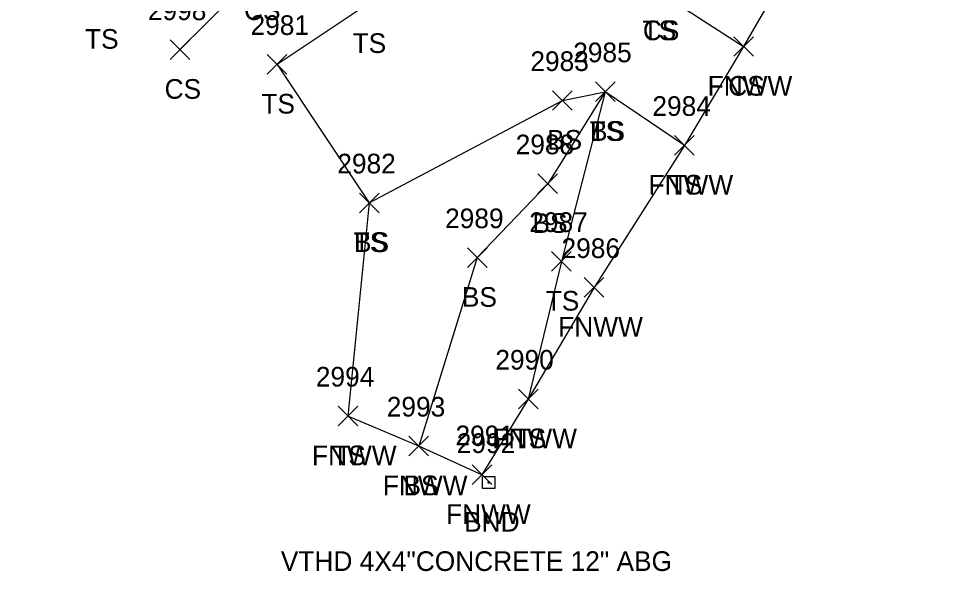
# Model space of a CAD drawing. Extents: x 1483143 to 1488182, y 802902 to 807581.
# Drawn here: x 1487074.6 to 1487170.1, y 804828.6 to 804884.8 of the extents above; entities that cross this region are included whole.
import ezdxf

# ---------------------------------------------------------------- set-up
doc = ezdxf.new("R2010")
doc.units = 0
for name, color, linetype in [('L_A', 7, 'Continuous'), ('L_I', 7, 'Continuous'), ('L_TIC', 7, 'Continuous'), ('LELB', 7, 'Continuous'), ('LFNC', 7, 'Continuous'), ('M_A', 7, 'Continuous'), ('M_C', 7, 'Continuous'), ('M_I', 7, 'Continuous'), ('MHBP', 7, 'Continuous')]:
    doc.layers.add(name, color=color, linetype=linetype)

msp = doc.modelspace()

# ---------------------------------------------------------------- linework, layer by layer
at = {"layer": 'L_TIC'}
for points in [[(1487090.018, 804880.702), (1487092.018, 804882.702)], [(1487092.018, 804880.702), (1487090.018, 804882.702)], [(1487147.361, 804881.02), (1487149.361, 804883.02)], [(1487149.361, 804881.02), (1487147.361, 804883.02)], [(1487147.361, 804881.02), (1487149.361, 804883.02)], [(1487149.361, 804881.02), (1487147.361, 804883.02)], [(1487099.895, 804879.194), (1487101.895, 804881.194)], [(1487101.895, 804879.194), (1487099.895, 804881.194)], [(1487133.291, 804876.416), (1487135.291, 804878.416)], [(1487135.291, 804876.416), (1487133.291, 804878.416)], [(1487133.291, 804876.416), (1487135.291, 804878.416)], [(1487135.291, 804876.416), (1487133.291, 804878.416)], [(1487128.93, 804875.525), (1487130.93, 804877.525)], [(1487130.93, 804875.525), (1487128.93, 804877.525)], [(1487141.345, 804870.958), (1487143.345, 804872.958)], [(1487143.345, 804870.958), (1487141.345, 804872.958)], [(1487141.345, 804870.958), (1487143.345, 804872.958)], [(1487143.345, 804870.958), (1487141.345, 804872.958)], [(1487127.438, 804867.053), (1487129.438, 804869.053)], [(1487129.438, 804867.053), (1487127.438, 804869.053)], [(1487109.288, 804865.107), (1487111.288, 804867.107)], [(1487111.288, 804865.107), (1487109.288, 804867.107)], [(1487109.288, 804865.107), (1487111.288, 804867.107)], [(1487111.288, 804865.107), (1487109.288, 804867.107)], [(1487120.263, 804859.535), (1487122.263, 804861.535)], [(1487122.263, 804859.535), (1487120.263, 804861.535)], [(1487128.823, 804859.146), (1487130.823, 804861.146)], [(1487130.823, 804859.146), (1487128.823, 804861.146)], [(1487132.158, 804856.5), (1487134.158, 804858.5)], [(1487134.158, 804856.5), (1487132.158, 804858.5)], [(1487125.454, 804845.144), (1487127.454, 804847.144)], [(1487127.454, 804845.144), (1487125.454, 804847.144)], [(1487125.454, 804845.144), (1487127.454, 804847.144)], [(1487127.454, 804845.144), (1487125.454, 804847.144)], [(1487107.106, 804843.419), (1487109.106, 804845.419)], [(1487109.106, 804843.419), (1487107.106, 804845.419)], [(1487107.106, 804843.419), (1487109.106, 804845.419)], [(1487109.106, 804843.419), (1487107.106, 804845.419)], [(1487114.32, 804840.365), (1487116.32, 804842.365)], [(1487116.32, 804840.365), (1487114.32, 804842.365)], [(1487114.32, 804840.365), (1487116.32, 804842.365)], [(1487116.32, 804840.365), (1487114.32, 804842.365)], [(1487120.747, 804837.448), (1487122.747, 804839.448)], [(1487122.747, 804837.448), (1487120.747, 804839.448)]]:
    msp.add_lwpolyline(points, dxfattribs=at)
at = {"layer": 'LELB'}
for points in [[(1487074.624, 804900.813), (1487108.804, 804899.835), (1487130.273, 804894.48), (1487139.675, 804887.661), (1487148.361, 804882.02)], [(1487108.634, 804891.7), (1487099.096, 804889.716), (1487091.018, 804881.702)], [(1487139.675, 804887.661), (1487122.838, 804890.423), (1487110.176, 804886.361), (1487100.895, 804880.194), (1487110.288, 804866.107), (1487108.106, 804844.419)], [(1487110.288, 804866.107), (1487129.93, 804876.525), (1487134.291, 804877.416), (1487128.438, 804868.053), (1487121.263, 804860.535), (1487115.32, 804841.365)], [(1487142.345, 804871.958), (1487134.291, 804877.416), (1487129.823, 804860.146), (1487126.454, 804846.144)]]:
    msp.add_lwpolyline(points, dxfattribs=at)
at = {"layer": 'LFNC'}
msp.add_lwpolyline([(1487217.263, 805000.445), (1487203.238, 804976.049), (1487199.243, 804969.272), (1487190.783, 804954.576), (1487180.823, 804937.142), (1487154.374, 804892.488), (1487148.361, 804882.02), (1487142.345, 804871.958), (1487133.158, 804857.5), (1487126.454, 804846.144), (1487121.747, 804838.448), (1487115.32, 804841.365), (1487108.106, 804844.419)], dxfattribs=at)
at = {"layer": 'MHBP'}
msp.add_lwpolyline([(1487121.816, 804838.281), (1487123.066, 804838.281), (1487123.066, 804837.031), (1487121.816, 804837.031)], close=True, dxfattribs=at)
msp.add_circle((1487122.441, 804837.656), 0.0833, dxfattribs=at)

# ---------------------------------------------------------------- texts
at = {"layer": 'L_A'}
for s, p in [('CS', (1487097.537, 804884.716)), ('TS', (1487138.084, 804882.661)), ('CS', (1487138.116, 804882.661)), ('CS', (1487138.116, 804882.661)), ('TS', (1487081.363, 804881.791)), ('TS', (1487108.585, 804881.361)), ('CS', (1487089.459, 804876.702)), ('FNWW', (1487144.707, 804877.02)), ('CS', (1487146.802, 804877.02)), ('TS', (1487099.304, 804875.194)), ('TS', (1487132.701, 804872.416)), ('BS', (1487132.732, 804872.416)), ('BS', (1487128.371, 804871.525)), ('FNWW', (1487138.691, 804866.958)), ('TS', (1487140.754, 804866.958)), ('BS', (1487126.879, 804863.053)), ('TS', (1487108.698, 804861.107)), ('BS', (1487108.729, 804861.107)), ('BS', (1487119.704, 804855.535)), ('TS', (1487128.233, 804855.146)), ('FNWW', (1487129.504, 804852.5)), ('FNWW', (1487122.8, 804841.144)), ('TS', (1487124.863, 804841.144)), ('FNWW', (1487104.453, 804839.419)), ('TS', (1487106.516, 804839.419)), ('FNWW', (1487111.667, 804836.365)), ('BS', (1487113.761, 804836.365)), ('FNWW', (1487118.094, 804833.448))]:
    msp.add_text(s, height=2, dxfattribs=at).set_placement(p)
at = {"layer": 'L_I'}
for s, p in [('2998', (1487087.758, 804884.702)), ('2981', (1487098.202, 804883.194)), ('2985', (1487131.031, 804880.416)), ('2985', (1487131.031, 804880.416)), ('2983', (1487126.671, 804879.525)), ('2984', (1487139.085, 804874.958)), ('2984', (1487139.085, 804874.958)), ('2988', (1487125.178, 804871.053)), ('2982', (1487107.029, 804869.107)), ('2982', (1487107.029, 804869.107)), ('2989', (1487117.996, 804863.535)), ('2987', (1487126.563, 804863.146)), ('2986', (1487129.843, 804860.5)), ('2990', (1487123.107, 804849.144)), ('2990', (1487123.107, 804849.144)), ('2994', (1487104.847, 804847.419)), ('2994', (1487104.847, 804847.419)), ('2993', (1487112.061, 804844.365)), ('2993', (1487112.061, 804844.365)), ('2991', (1487119.055, 804841.448))]:
    msp.add_text(s, height=2, dxfattribs=at).set_placement(p)
at = {"layer": 'M_A'}
msp.add_text('BND', height=2, dxfattribs=at).set_placement((1487119.93, 804832.656))
at = {"layer": 'M_C'}
msp.add_text('VTHD 4X4"CONCRETE 12" ABG', height=2, dxfattribs=at).set_placement((1487101.284, 804828.656))
at = {"layer": 'M_I'}
msp.add_text('2992', height=2, dxfattribs=at).set_placement((1487119.182, 804840.656))

doc.saveas('drawing.dxf')
